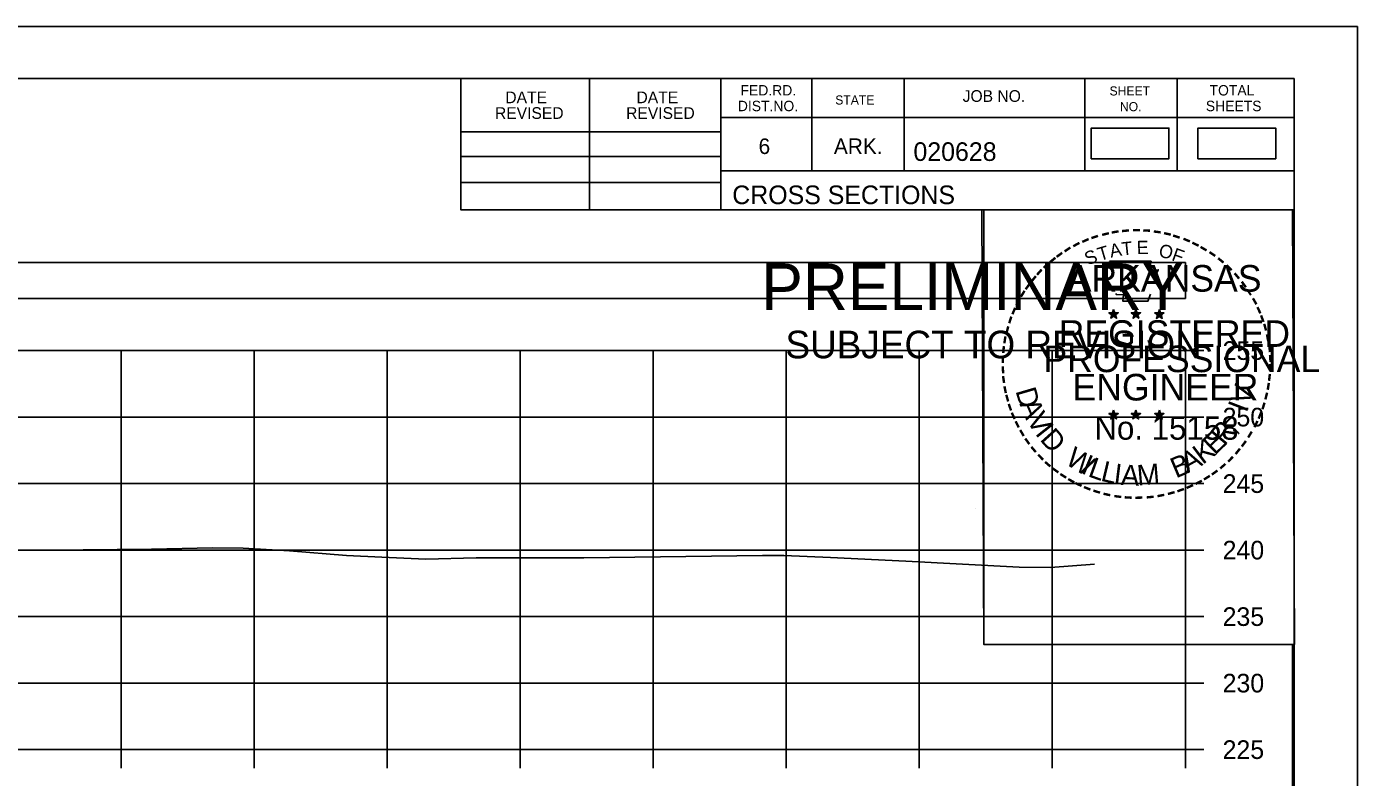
# Model space of a CAD drawing. Extents: x 1369627 to 1374022, y 380035 to 398173.
# Drawn here: x 1372161.4 to 1372261.5, y 386169.1 to 386225.6 of the extents above; entities that cross this region are included whole.
import ezdxf

# ---------------------------------------------------------------- set-up
doc = ezdxf.new("R2010")
doc.units = 0
for name, color, linetype in [('Default', 7, 'Continuous'), ('R_Axis', 7, 'Continuous'), ('R_Axis Annot', 7, 'Continuous'), ('R_Border', 7, 'Continuous'), ('R_Border PE', 7, 'Continuous'), ('R_Border Prem', 7, 'Continuous'), ('R_Exist Surface', 7, 'Continuous'), ('R_Grid', 7, 'Continuous'), ('R_No Plot', 7, 'Continuous')]:
    doc.layers.add(name, color=color, linetype=linetype)

msp = doc.modelspace()

# ---------------------------------------------------------------- linework, layer by layer
at = {"layer": 'Default'}
for points in [[(1372241.46, 386215.64), (1372247.3, 386215.64), (1372247.3, 386217.95), (1372241.46, 386217.95)], [(1372249.48, 386215.64), (1372255.32, 386215.64), (1372255.32, 386217.95), (1372249.48, 386217.95)], [(1371948.53, 386205.14), (1372248.53, 386205.14), (1372248.53, 386207.84), (1371948.53, 386207.84)]]:
    msp.add_lwpolyline(points, close=True, dxfattribs=at)
at = {"layer": 'R_Axis'}
for p, q in [((1372248.53, 386171.22), (1372248.53, 386201.22)), ((1372249.93, 386201.22), (1372248.53, 386201.22)), ((1372249.93, 386196.22), (1372248.53, 386196.22)), ((1372249.93, 386191.22), (1372248.53, 386191.22)), ((1372249.93, 386186.22), (1372248.53, 386186.22)), ((1372249.93, 386181.22), (1372248.53, 386181.22)), ((1372249.93, 386176.22), (1372248.53, 386176.22)), ((1371948.53, 386171.22), (1372248.53, 386171.22)), ((1372168.53, 386169.82), (1372168.53, 386171.22)), ((1372178.53, 386169.82), (1372178.53, 386171.22)), ((1372188.53, 386169.82), (1372188.53, 386171.22)), ((1372198.53, 386169.82), (1372198.53, 386171.22)), ((1372208.53, 386169.82), (1372208.53, 386171.22)), ((1372218.53, 386169.82), (1372218.53, 386171.22)), ((1372228.53, 386169.82), (1372228.53, 386171.22)), ((1372238.53, 386169.82), (1372238.53, 386171.22)), ((1372248.53, 386169.82), (1372248.53, 386171.22)), ((1372249.93, 386171.22), (1372248.53, 386171.22))]:
    msp.add_line(p, q, dxfattribs=at)
at = {"layer": 'R_Border'}
for p, q in [((1371940.53, 386221.68), (1372256.71, 386221.68)), ((1372194.07, 386211.8), (1372194.07, 386221.68)), ((1372203.75, 386211.8), (1372203.75, 386221.68)), ((1372213.61, 386221.68), (1372213.61, 386211.8)), ((1372220.45, 386221.68), (1372220.45, 386214.74)), ((1372227.39, 386221.68), (1372227.39, 386214.74)), ((1372240.97, 386221.68), (1372240.97, 386214.74)), ((1372247.91, 386221.68), (1372247.91, 386214.74)), ((1372256.71, 386016.22), (1372256.71, 386221.68)), ((1372256.71, 386218.74), (1372213.61, 386218.74)), ((1372256.71, 386218.76), (1372256.71, 386218.76)), ((1372194.07, 386217.66), (1372213.61, 386217.66)), ((1372194.07, 386215.8), (1372213.61, 386215.8)), ((1372256.71, 386214.74), (1372213.61, 386214.74)), ((1372216.57, 386214.74), (1372256.71, 386214.74)), ((1372194.07, 386213.86), (1372213.61, 386213.86)), ((1372256.71, 386211.8), (1372194.07, 386211.8))]:
    msp.add_line(p, q, dxfattribs=at)
at = {"layer": 'R_Border PE'}
for p, q in [((1372242.79, 386204.06), (1372243.14, 386203.95)), ((1372242.79, 386204.06), (1372243.05, 386204.01)), ((1372242.79, 386204.06), (1372243.03, 386203.94)), ((1372242.93, 386203.65), (1372243.14, 386203.95)), ((1372242.93, 386203.65), (1372243.05, 386203.89)), ((1372242.93, 386203.65), (1372243.14, 386203.87)), ((1372243.14, 386204.31), (1372243.1, 386204.06)), ((1372243.14, 386203.95), (1372243.14, 386204.31)), ((1372243.14, 386204.31), (1372243.19, 386204.06)), ((1372243.49, 386204.06), (1372243.14, 386203.95)), ((1372243.36, 386203.65), (1372243.14, 386203.95)), ((1372243.36, 386203.65), (1372243.14, 386203.86)), ((1372243.49, 386204.06), (1372243.2, 386204.01)), ((1372243.36, 386203.65), (1372243.22, 386203.94)), ((1372243.49, 386204.06), (1372243.29, 386203.96)), ((1372244.46, 386204.06), (1372244.81, 386203.95)), ((1372244.46, 386204.06), (1372244.72, 386204.01)), ((1372244.46, 386204.06), (1372244.7, 386203.94)), ((1372244.6, 386203.65), (1372244.81, 386203.95)), ((1372244.6, 386203.65), (1372244.72, 386203.89)), ((1372244.6, 386203.65), (1372244.81, 386203.87)), ((1372244.81, 386204.31), (1372244.77, 386204.06)), ((1372244.81, 386203.95), (1372244.81, 386204.31)), ((1372244.81, 386204.31), (1372244.86, 386204.06)), ((1372245.16, 386204.06), (1372244.81, 386203.95)), ((1372245.03, 386203.65), (1372244.81, 386203.95)), ((1372245.03, 386203.65), (1372244.81, 386203.86)), ((1372245.16, 386204.06), (1372244.87, 386204.01)), ((1372245.03, 386203.65), (1372244.89, 386203.94)), ((1372245.16, 386204.06), (1372244.96, 386203.96)), ((1372246.23, 386204.05), (1372246.58, 386203.94)), ((1372246.23, 386204.05), (1372246.48, 386204)), ((1372246.23, 386204.05), (1372246.47, 386203.92)), ((1372246.36, 386203.64), (1372246.58, 386203.94)), ((1372246.36, 386203.64), (1372246.49, 386203.88)), ((1372246.36, 386203.64), (1372246.58, 386203.86)), ((1372246.58, 386204.3), (1372246.54, 386204.05)), ((1372246.58, 386203.94), (1372246.58, 386204.3)), ((1372246.58, 386204.3), (1372246.63, 386204.05)), ((1372246.92, 386204.05), (1372246.58, 386203.94)), ((1372246.79, 386203.64), (1372246.58, 386203.94)), ((1372246.79, 386203.64), (1372246.58, 386203.85)), ((1372246.92, 386204.05), (1372246.64, 386204)), ((1372246.79, 386203.64), (1372246.65, 386203.93)), ((1372246.92, 386204.05), (1372246.72, 386203.94)), ((1372243.14, 386196.74), (1372243.1, 386196.49)), ((1372243.14, 386196.37), (1372243.14, 386196.74)), ((1372243.14, 386196.74), (1372243.19, 386196.49)), ((1372244.81, 386196.74), (1372244.77, 386196.49)), ((1372244.81, 386196.37), (1372244.81, 386196.74)), ((1372244.81, 386196.74), (1372244.86, 386196.49)), ((1372246.58, 386196.73), (1372246.53, 386196.48)), ((1372246.58, 386196.36), (1372246.58, 386196.73)), ((1372246.58, 386196.73), (1372246.62, 386196.48)), ((1372242.79, 386196.49), (1372243.14, 386196.37)), ((1372242.79, 386196.49), (1372243.04, 386196.44)), ((1372242.79, 386196.49), (1372243.03, 386196.36)), ((1372242.92, 386196.08), (1372243.14, 386196.37)), ((1372242.92, 386196.08), (1372243.05, 386196.32)), ((1372242.92, 386196.08), (1372243.14, 386196.29)), ((1372243.49, 386196.49), (1372243.14, 386196.37)), ((1372243.35, 386196.08), (1372243.14, 386196.37)), ((1372243.35, 386196.08), (1372243.14, 386196.29)), ((1372243.49, 386196.49), (1372243.2, 386196.44)), ((1372243.35, 386196.08), (1372243.22, 386196.37)), ((1372243.49, 386196.49), (1372243.28, 386196.38)), ((1372244.46, 386196.49), (1372244.81, 386196.37)), ((1372244.46, 386196.49), (1372244.71, 386196.44)), ((1372244.46, 386196.49), (1372244.7, 386196.36)), ((1372244.59, 386196.08), (1372244.81, 386196.37)), ((1372244.59, 386196.08), (1372244.72, 386196.32)), ((1372244.59, 386196.08), (1372244.81, 386196.29)), ((1372245.16, 386196.49), (1372244.81, 386196.37)), ((1372245.02, 386196.08), (1372244.81, 386196.37)), ((1372245.02, 386196.08), (1372244.81, 386196.29)), ((1372245.16, 386196.49), (1372244.87, 386196.44)), ((1372245.02, 386196.08), (1372244.88, 386196.37)), ((1372245.16, 386196.49), (1372244.95, 386196.38)), ((1372246.23, 386196.48), (1372246.58, 386196.36)), ((1372246.23, 386196.48), (1372246.48, 386196.43)), ((1372246.23, 386196.48), (1372246.46, 386196.35)), ((1372246.36, 386196.07), (1372246.58, 386196.36)), ((1372246.36, 386196.07), (1372246.49, 386196.31)), ((1372246.36, 386196.07), (1372246.57, 386196.28)), ((1372246.79, 386196.07), (1372246.57, 386196.28)), ((1372246.92, 386196.48), (1372246.58, 386196.36)), ((1372246.79, 386196.07), (1372246.58, 386196.36)), ((1372246.92, 386196.48), (1372246.64, 386196.43)), ((1372246.79, 386196.07), (1372246.65, 386196.36)), ((1372246.92, 386196.48), (1372246.72, 386196.37))]:
    msp.add_line(p, q, dxfattribs=at)
for points in [[(1372242.84, 386207.94), (1372243.1, 386207.11)], [(1372246.35, 386207.01), (1372246.49, 386207.3), (1372245.8, 386207.27), (1372245.95, 386207.94), (1372242.84, 386207.94)], [(1372243.33, 386205.51), (1372243.33, 386205.43), (1372243.89, 386205.41), (1372243.84, 386204.93), (1372245.71, 386204.93), (1372245.91, 386205.47)], [(1372243.14, 386204.31), (1372243.36, 386203.65), (1372242.79, 386204.06), (1372243.49, 386204.06), (1372242.93, 386203.65), (1372243.14, 386204.31)], [(1372244.81, 386204.31), (1372245.03, 386203.65), (1372244.46, 386204.06), (1372245.16, 386204.06), (1372244.6, 386203.65), (1372244.81, 386204.31)], [(1372246.58, 386204.3), (1372246.79, 386203.64), (1372246.23, 386204.05), (1372246.92, 386204.05), (1372246.36, 386203.64), (1372246.58, 386204.3)], [(1372243.14, 386196.74), (1372243.35, 386196.08), (1372242.79, 386196.49), (1372243.49, 386196.49), (1372242.92, 386196.08), (1372243.14, 386196.74)], [(1372244.81, 386196.74), (1372245.02, 386196.08), (1372244.46, 386196.49), (1372245.16, 386196.49), (1372244.59, 386196.08), (1372244.81, 386196.74)], [(1372246.58, 386196.73), (1372246.79, 386196.07), (1372246.23, 386196.48), (1372246.92, 386196.48), (1372246.36, 386196.07), (1372246.58, 386196.73)]]:
    msp.add_lwpolyline(points, dxfattribs=at)
for centre, radius in [((1372243.14, 386203.95), 0.172), ((1372243.14, 386203.95), 0.145), ((1372243.14, 386203.95), 0.116), ((1372243.14, 386203.95), 0.0991), ((1372243.14, 386203.95), 0.0747), ((1372243.14, 386203.95), 0.0495), ((1372243.14, 386203.95), 0.0296), ((1372244.81, 386203.95), 0.172), ((1372244.81, 386203.95), 0.145), ((1372244.81, 386203.95), 0.116), ((1372244.81, 386203.95), 0.0991), ((1372244.81, 386203.95), 0.0747), ((1372244.81, 386203.95), 0.0495), ((1372244.81, 386203.95), 0.0296), ((1372246.58, 386203.93), 0.172), ((1372246.58, 386203.93), 0.145), ((1372246.58, 386203.93), 0.116), ((1372246.58, 386203.93), 0.0991), ((1372246.58, 386203.93), 0.0747), ((1372246.58, 386203.93), 0.0495), ((1372246.58, 386203.93), 0.0296), ((1372243.14, 386196.37), 0.172), ((1372243.14, 386196.37), 0.145), ((1372243.14, 386196.37), 0.116), ((1372243.14, 386196.37), 0.0991), ((1372243.14, 386196.37), 0.0747), ((1372243.14, 386196.37), 0.0495), ((1372243.14, 386196.37), 0.0296), ((1372244.81, 386196.37), 0.172), ((1372244.81, 386196.37), 0.145), ((1372244.81, 386196.37), 0.116), ((1372244.81, 386196.37), 0.0991), ((1372244.81, 386196.37), 0.0747), ((1372244.81, 386196.37), 0.0495), ((1372244.81, 386196.37), 0.0296), ((1372246.57, 386196.36), 0.172), ((1372246.57, 386196.36), 0.145), ((1372246.57, 386196.36), 0.116), ((1372246.57, 386196.36), 0.0991), ((1372246.57, 386196.36), 0.0747), ((1372246.57, 386196.36), 0.0495), ((1372246.57, 386196.36), 0.0296)]:
    msp.add_circle(centre, radius, dxfattribs=at)
at = {"layer": 'R_Exist Surface'}
msp.add_lwpolyline([(1372160.51, 386186.18), (1372170.82, 386186.3), (1372175.4, 386186.38), (1372177.71, 386186.37), (1372181.18, 386186.16), (1372185.47, 386185.81), (1372188.13, 386185.69), (1372191.44, 386185.54), (1372195.21, 386185.65), (1372200.36, 386185.65), (1372203.31, 386185.63), (1372216.75, 386185.82), (1372218.34, 386185.81), (1372221.85, 386185.67), (1372227.51, 386185.38), (1372236.04, 386184.95), (1372238.39, 386184.92), (1372241.7, 386185.17)], dxfattribs=at)
at = {"layer": 'R_Grid'}
for p, q in [((1371948.53, 386201.22), (1372248.53, 386201.22)), ((1372168.53, 386171.22), (1372168.53, 386201.22)), ((1372178.53, 386171.22), (1372178.53, 386201.22)), ((1372188.53, 386171.22), (1372188.53, 386201.22)), ((1372198.53, 386171.22), (1372198.53, 386201.22)), ((1372208.53, 386171.22), (1372208.53, 386201.22)), ((1372218.53, 386171.22), (1372218.53, 386201.22)), ((1372228.53, 386171.22), (1372228.53, 386201.22)), ((1372238.53, 386171.22), (1372238.53, 386201.22)), ((1372248.53, 386171.22), (1372248.53, 386201.22)), ((1371948.53, 386196.22), (1372248.53, 386196.22)), ((1371948.53, 386191.22), (1372248.53, 386191.22)), ((1371948.53, 386186.22), (1372248.53, 386186.22)), ((1371948.53, 386181.22), (1372248.53, 386181.22)), ((1371948.53, 386176.22), (1372248.53, 386176.22)), ((1371948.53, 386171.22), (1372248.53, 386171.22))]:
    msp.add_line(p, q, dxfattribs=at)
at = {"layer": 'R_No Plot'}
for p, q in [((1371928.13, 386225.58), (1372261.46, 386225.58)), ((1372232.74, 386189.35), (1372232.74, 386189.35))]:
    msp.add_line(p, q, dxfattribs=at)
for points in [[(1371928.12, 386225.58), (1372261.46, 386225.58), (1372261.46, 386012.24), (1371928.12, 386012.24)], [(1372174.45, 386221.68), (1372194.07, 386221.68), (1372194.07, 386211.8), (1372210.18, 386211.8), (1372233.38, 386211.8), (1372233.38, 386179.13), (1372256.59, 386179.13), (1372256.71, 386016.22), (1371940.53, 386016.22), (1371940.53, 386221.68)], [(1372233.24, 386211.8), (1372256.59, 386211.8), (1372256.73, 386179.13), (1372233.38, 386179.13)]]:
    msp.add_lwpolyline(points, close=True, dxfattribs=at)

# ---------------------------------------------------------------- texts
at = {"layer": 'R_Axis Annot'}
for s, p in [('255', (1372251.33, 386200.52)), ('250', (1372251.33, 386195.52)), ('245', (1372251.33, 386190.52)), ('240', (1372251.33, 386185.52)), ('235', (1372251.33, 386180.52)), ('230', (1372251.33, 386175.52)), ('225', (1372251.33, 386170.52))]:
    msp.add_text(s, height=1.4, dxfattribs=at).set_placement(p)
at = {"layer": 'R_Border'}
for s, height, p in [('DATE', 0.879, (1372197.41, 386219.82)), ('DATE', 0.879, (1372207.27, 386219.82)), ('FED.RD.', 0.782, (1372215.09, 386220.4)), ('JOB NO.', 0.879, (1372231.79, 386219.92)), ('SHEET', 0.684, (1372242.83, 386220.4)), ('TOTAL', 0.782, (1372250.35, 386220.4)), ('DIST.NO.', 0.782, (1372214.89, 386219.22)), ('STATE', 0.684, (1372222.21, 386219.72)), ('NO.', 0.684, (1372243.61, 386219.22)), ('SHEETS', 0.782, (1372250.07, 386219.22)), ('REVISED', 0.879, (1372196.63, 386218.64)), ('REVISED', 0.879, (1372206.49, 386218.64)), ('6', 1.17, (1372216.45, 386216)), ('ARK.', 1.172, (1372222.11, 386216)), ('020628', 1.4, (1372228.09, 386215.48)), ('CROSS SECTIONS', 1.4, (1372214.47, 386212.23))]:
    msp.add_text(s, height=height, rotation=360, dxfattribs=at).set_placement(p)
at = {"layer": 'R_Border PE'}
for s, height, rotation, p in [('-', 1.6, 24.3072, (1372240.95, 386208.79)), ('-', 1.6, 19.1761, (1372241.58, 386209.06)), ('-', 1.6, 13.6301, (1372242.33, 386209.3)), ('-', 1.6, 10.2193, (1372243.01, 386209.47)), ('-', 1.6, 5.8968, (1372243.74, 386209.58)), ('-', 1.6, 0.1862, (1372244.51, 386209.65)), ('-', 1.6, 357.743, (1372245.24, 386209.64)), ('-', 1.6, 352.1617, (1372245.98, 386209.58)), ('-', 1.6, 347.2049, (1372246.7, 386209.47)), ('-', 1.6, 342.3362, (1372247.33, 386209.31)), ('-', 1.6, 337.8551, (1372248.07, 386209.09)), ('-', 1.6, 36.2317, (1372239.14, 386207.71)), ('-', 1.6, 34.0636, (1372239.72, 386208.11)), ('-', 1.6, 28.7918, (1372240.32, 386208.48)), ('S', 1, 21.594, (1372241.19, 386207.61)), ('T', 1, 16.4036, (1372242.1, 386207.95)), ('A', 1, 11.2132, (1372242.93, 386208.2)), ('T', 1, 6.0228, (1372243.78, 386208.36)), ('E', 1, 0.8323, (1372244.88, 386208.47)), ('O', 1, 350.4515, (1372246.49, 386208.26)), ('F', 1, 340.0707, (1372247.44, 386208.03)), ('-', 1.6, 334.1211, (1372248.7, 386208.82)), ('-', 1.6, 329.6409, (1372249.28, 386208.53)), ('-', 1.6, 325.8627, (1372249.92, 386208.17)), ('-', 1.6, 42.9622, (1372238.23, 386206.92)), ('-', 1.6, 38.9507, (1372238.67, 386207.33)), ('ARKANSAS', 2, 360, (1372239.69, 386205.65)), ('-', 1.6, 320.5297, (1372250.53, 386207.75)), ('-', 1.6, 315.5786, (1372251.13, 386207.26)), ('-', 1.6, 50.6142, (1372237.38, 386205.95)), ('-', 1.6, 48.423, (1372237.78, 386206.44)), ('-', 1.6, 309.8797, (1372251.7, 386206.71)), ('-', 1.6, 58.0706, (1372236.64, 386204.86)), ('-', 1.6, 54.2325, (1372236.97, 386205.39)), ('-', 1.6, 306.6522, (1372252.22, 386206.11)), ('-', 1.4, 303.6753, (1372252.71, 386205.54)), ('-', 1.6, 62.8713, (1372236.33, 386204.25)), ('-', 1.6, 299.6684, (1372253.03, 386204.93)), ('-', 1.6, 72.3945, (1372235.85, 386203)), ('-', 1.6, 67.7743, (1372236.07, 386203.63)), ('-', 1.6, 294.6628, (1372253.35, 386204.32)), ('-', 1.6, 290.5728, (1372253.61, 386203.74)), ('-', 1.6, 75.461, (1372235.66, 386202.29)), ('REGISTERED', 2, 360, (1372239.01, 386201.5)), ('-', 1.6, 285.1233, (1372253.84, 386203.16)), ('-', 1.6, 81.2013, (1372235.52, 386201.58)), ('PROFESSIONAL', 2, 360, (1372237.86, 386199.6)), ('-', 1.6, 280.5493, (1372254.04, 386202.42)), ('-', 1.6, 276.5962, (1372254.21, 386201.65)), ('-', 1.6, 89.0622, (1372235.42, 386200.19)), ('-', 1.6, 85.1863, (1372235.45, 386200.89)), ('-', 1.6, 274.3301, (1372254.27, 386200.93)), ('-', 1.6, 94.1959, (1372235.46, 386199.46)), ('-', 1.6, 269.9407, (1372254.3, 386200.3)), ('-', 1.6, 98.9479, (1372235.53, 386198.79)), ('ENGINEER', 2, 360, (1372240.05, 386197.47)), ('V', 1.54, 72.6573, (1372253.35, 386197.04)), ('-', 1.6, 260.9953, (1372254.21, 386198.98)), ('-', 1.6, 263.5172, (1372254.28, 386199.63)), ('-', 1.6, 101.7149, (1372235.66, 386198.06)), ('-', 1.6, 105.4578, (1372235.83, 386197.47)), ('D', 1.54, 286.2848, (1372235.75, 386198.2)), ('-', 1.6, 255.7626, (1372254.1, 386198.3)), ('-', 1.6, 109.0874, (1372236.04, 386196.83)), ('-', 1.6, 114.0643, (1372236.3, 386196.24)), ('A', 1.54, 292.7835, (1372236.05, 386197.2)), ('V', 1.54, 300.7936, (1372236.56, 386196.02)), ('I', 1.54, 69.0301, (1372253.12, 386196.5)), ('-', 1.6, 247.8887, (1372253.7, 386196.91)), ('-', 1.6, 252.8681, (1372253.92, 386197.58)), ('-', 1.6, 115.7289, (1372236.6, 386195.62)), ('I', 1.54, 308.3502, (1372237.19, 386194.98)), ('No. 15158', 1.757, 360, (1372241.69, 386194.52)), ('R', 1.54, 50.3651, (1372251.47, 386194.01)), ('-', 1.6, 244.6197, (1372253.43, 386196.28)), ('-', 1.6, 120.4471, (1372236.96, 386195.03)), ('-', 1.6, 125.8934, (1372237.36, 386194.47)), ('D', 1.54, 311.9774, (1372237.54, 386194.51)), ('K', 1.54, 36.9143, (1372249.83, 386192.61)), ('E', 1.54, 44.0175, (1372250.74, 386193.3)), (',', 1.54, 57.4684, (1372252.2, 386194.89)), ('-', 1.6, 239.0712, (1372253.04, 386195.53)), ('-', 1.6, 130.7181, (1372237.82, 386193.92)), ('W', 1.54, 328.0731, (1372239.42, 386192.75)), ('A', 1.54, 28.9042, (1372248.71, 386191.98)), ('-', 1.6, 231.2538, (1372252.21, 386194.31)), ('-', 1.6, 233.8452, (1372252.64, 386194.87)), ('-', 1.6, 134.2238, (1372238.34, 386193.38)), ('-', 1.6, 138.9338, (1372238.86, 386192.91)), ('I', 1.54, 336.6877, (1372240.61, 386192.04)), ('L', 1.54, 340.3149, (1372241.14, 386191.79)), ('L', 1.54, 346.6625, (1372242.1, 386191.45)), ('I', 1.54, 353.0101, (1372243.09, 386191.21)), ('A', 1.54, 356.6373, (1372243.66, 386191.13)), ('M', 1.54, 4.6473, (1372244.95, 386191.07)), ('B', 1.54, 22.8589, (1372247.82, 386191.6)), ('-', 1.6, 221.0851, (1372251.21, 386193.23)), ('-', 1.6, 225.7653, (1372251.73, 386193.74)), ('-', 1.6, 144.6463, (1372239.42, 386192.51)), ('-', 1.6, 148.0898, (1372239.98, 386192.14)), ('-', 1.6, 151.5704, (1372240.56, 386191.81)), ('-', 1.6, 212.2491, (1372250.12, 386192.38)), ('-', 1.6, 215.7363, (1372250.66, 386192.76)), ('-', 1.6, 154.6002, (1372241.08, 386191.56)), ('-', 1.6, 158.5612, (1372241.71, 386191.31)), ('-', 1.6, 162.7983, (1372242.39, 386191.1)), ('AAMU', 0.00002, 360, (1372244.74, 386191.07)), ('-', 1.6, 195.4743, (1372247.65, 386191.2)), ('-', 1.6, 199.4643, (1372248.31, 386191.43)), ('-', 1.6, 204.2516, (1372248.94, 386191.71)), ('-', 1.6, 207.3568, (1372249.57, 386192.03)), ('-', 1.6, 167.5555, (1372243.11, 386190.93)), ('-', 1.6, 173.1155, (1372243.88, 386190.82)), ('-', 1.6, 176.5183, (1372244.63, 386190.77)), ('-', 1.6, 181.5918, (1372245.37, 386190.79)), ('-', 1.6, 185.8167, (1372246.18, 386190.86)), ('-', 1.6, 191.2858, (1372246.92, 386191))]:
    msp.add_text(s, height=height, rotation=rotation, dxfattribs=at).set_placement(p)
at = {"layer": 'R_Border Prem'}
for s, height, p in [('PRELIMINARY', 3.5, (1372216.66, 386204.27)), ('DWB', 0.01, (1372217.41, 386206.12)), ('SUBJECT TO REVISION', 2.0751, (1372218.47, 386200.64))]:
    msp.add_text(s, height=height, rotation=360, dxfattribs=at).set_placement(p)

doc.saveas('drawing.dxf')
